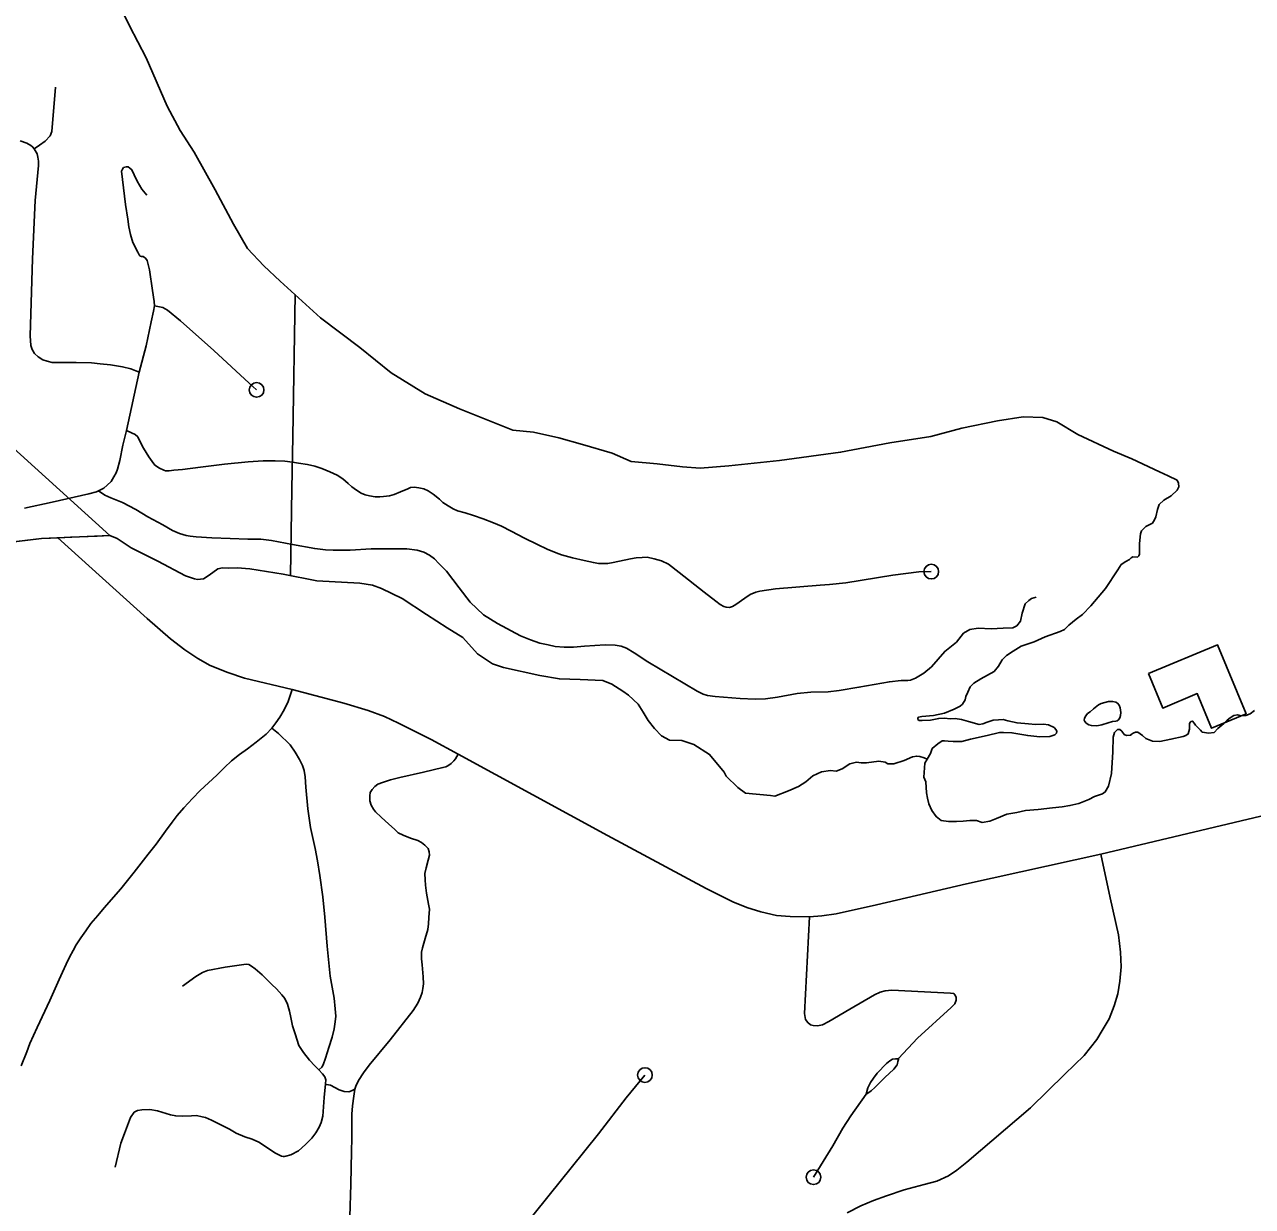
# Model space of a CAD drawing. Extents: x 653372 to 905732, y 627442 to 787275.
# Drawn here: x 712584 to 716772, y 732075 to 736105 of the extents above; entities that cross this region are included whole.
import ezdxf

# ---------------------------------------------------------------- set-up
doc = ezdxf.new("R2010")
doc.units = 0
for name, color, linetype in [('10', 7, 'Continuous'), ('31', 7, 'Continuous'), ('32', 7, 'Continuous'), ('35', 7, 'Continuous'), ('57', 7, 'Continuous'), ('6', 7, 'Continuous'), ('9', 7, 'Continuous')]:
    doc.layers.add(name, color=color, linetype=linetype)

msp = doc.modelspace()

# ---------------------------------------------------------------- linework, layer by layer
at = {"layer": '10'}
for points in [[(712528.1, 734338.5), (712641.2, 734352.4), (712874.2, 734362.7), (712483.4, 734715.8), (712409.4, 734777.6), (712346, 734827.5)], [(717073.6, 733471), (716254.4, 733276.1), (715796.4, 733174.9), (715489.8, 733103.4), (715352.6, 733073.1), (715303.4, 733065.3), (715260.9, 733062.8), (715195.7, 733063.2), (715148.1, 733067.3), (715095.6, 733079.4), (715047, 733094.1), (715000, 733114.1), (714908.6, 733159.2), (714572.6, 733340.1), (714063, 733616.9), (713971, 733666.7), (713858.9, 733723.1), (713811.9, 733745.7), (713755.6, 733765.9), (713673, 733790.9), (713497.1, 733838), (713334, 733876.5), (713277.6, 733895.5), (713217.5, 733919.8), (713174.5, 733943.6), (713130.4, 733972.7), (713082, 734010.7), (713002.5, 734079.8), (712697.1, 734354.5)]]:
    msp.add_lwpolyline(points, dxfattribs=at)
at = {"layer": '31'}
for points in [[(712689.1, 735891.8), (712676.4, 735739.7), (712670.8, 735725.6), (712653.9, 735707.2), (712635.1, 735693.9), (712616.8, 735681.7)], [(712568.5, 735708.1), (712591.3, 735700.3), (712605.4, 735692.7), (712611.4, 735688), (712616.8, 735681.7), (712626.5, 735663.9), (712629.2, 735653.1), (712630.9, 735639.2), (712631.4, 735624.4), (712619.7, 735504.9), (712610.6, 735306.1), (712602.7, 735043.3), (712604.8, 735011.1), (712609.5, 734996.6), (712617.8, 734983.5), (712629.8, 734972.4), (712645.8, 734962.2), (712661.5, 734956.7), (712678.3, 734953.1), (712700.3, 734952.4), (712760.2, 734952.2), (712812.4, 734951.1), (712841.5, 734947.9), (712876.6, 734944.3), (712917.9, 734937.7), (712945.8, 734930.7), (712974.6, 734920.1)], [(712584.1, 734456.3), (712677.9, 734476.1), (712803.1, 734504.6), (712829.4, 734512), (712836.2, 734515.3), (712853.8, 734524.1), (712865.8, 734533.9), (712879, 734547.3), (712888.7, 734562.4), (712895.8, 734576.5), (712900.7, 734588.6), (712908.8, 734618.6), (712919.6, 734671), (712931, 734720.8), (712974.6, 734920.1), (712998.7, 735009.5), (713016, 735091.1), (713023.7, 735127.7), (713027.4, 735146), (713025.7, 735160.4), (713020.7, 735198.4), (713009.5, 735268.5), (713002.3, 735300.5), (712996.4, 735308.3), (712988.9, 735313.6), (712982.7, 735313.8), (712978.2, 735315.5), (712974.2, 735319.2), (712970.4, 735328.5), (712953, 735361.3), (712945.6, 735389.1), (712939.8, 735415.4), (712936.5, 735441.6), (712928.2, 735491), (712914.3, 735604.7), (712917.5, 735612.2), (712921.8, 735617.2), (712930.6, 735620), (712937.2, 735619.3), (712943.2, 735615.6), (712950.2, 735609.7), (712957.9, 735592.6), (712967.4, 735570.8), (712983.5, 735543.2), (713000.8, 735522.8)], [(713027.4, 735146), (713055.9, 735140.2), (713071.4, 735130.9), (713115.7, 735095), (713230, 734993.9), (713349.9, 734882.7), (713375.4, 734859.3)], [(713497.5, 734612.8), (713471.1, 734615.7), (713439.1, 734617.2), (713398.1, 734616.9), (713346.3, 734614.1), (713265.6, 734606.1), (713183.5, 734595.8), (713123.1, 734587.7), (713092.9, 734585.2), (713077.6, 734583.6), (713064.2, 734583.6), (713058.6, 734585.2), (713044, 734592.1), (713028.1, 734602.9), (713019.1, 734614.5), (713007.2, 734630.7), (712989.4, 734660.3), (712976.8, 734684.3), (712969.8, 734698.9), (712960.7, 734707.5), (712949, 734713.3), (712931, 734720.8)], [(715676.7, 734239.5), (715633.8, 734238.8), (715545.6, 734227.1), (715385.6, 734201.8), (715329.2, 734195.1), (715297, 734193.1), (715145.1, 734180.4), (715092.1, 734173.2), (715078.1, 734169.1), (715059.2, 734161.3), (715040.1, 734149.6), (715010.3, 734127.3), (714998.3, 734120.2), (714988.3, 734117.6), (714976.5, 734117.9), (714969.2, 734120.6), (714956.5, 734126.9), (714942.1, 734139.2), (714901.6, 734169), (714816.6, 734236.2), (714780.4, 734264.4), (714756.1, 734276.5), (714731.7, 734283.6), (714707.7, 734288.3), (714690.9, 734287.8), (714670.1, 734286.5), (714650.8, 734283.1), (714591.5, 734270.1), (714573.2, 734267.7), (714555.9, 734266.7), (714541.6, 734267.6), (714523.9, 734270.6), (714492.6, 734277.5), (714452.9, 734287.1), (714415.7, 734296.6), (714396.7, 734303.6), (714366.5, 734316.3), (714333.4, 734332.1), (714289.2, 734353.6), (714243.6, 734377.7), (714211, 734394), (714183.3, 734405.7), (714148.2, 734420), (714115, 734430.9), (714086.6, 734439.6), (714060.2, 734447.3), (714046.1, 734453.2), (714028.2, 734463.6), (714010.8, 734475.5), (713998.8, 734486.2), (713977.3, 734503.1), (713960.9, 734515), (713945.8, 734521.8), (713928.2, 734525.8), (713913, 734527.2), (713900.1, 734526.2), (713890.6, 734521.5), (713865.6, 734511.4), (713844.2, 734502.7), (713828.7, 734498.2), (713808.4, 734495.4), (713795.6, 734494.8), (713779.8, 734494.7), (713760.2, 734498.3), (713746, 734501.7), (713731.9, 734507.5), (713716.4, 734516.9), (713699.7, 734529.2), (713687.7, 734539.9), (713670, 734555.8), (713650.6, 734568.2), (713624.8, 734580.3), (713597.5, 734591.5), (713574, 734598.6), (713548.6, 734604.8), (713518.7, 734609.6), (713497.5, 734612.8)], [(712836.2, 734515.3), (712858, 734500.4), (712878.4, 734490.9), (712918.4, 734474.9), (712963, 734451.8), (713004.2, 734426.9), (713055.2, 734398.7), (713088.6, 734379.5), (713112, 734369.4), (713134.9, 734362.8), (713149.2, 734360.9), (713169, 734357.8), (713222.7, 734354.7), (713285.3, 734352.9), (713345.4, 734350.6), (713389.7, 734350.2), (713425.6, 734345.7), (713498.2, 734332.2), (713573.5, 734318.1), (713610.4, 734314), (713636, 734312.2), (713694.7, 734312.4), (713765.8, 734316.7), (713888.3, 734317.5), (713923.1, 734313), (713945.6, 734306.4), (713965, 734295.9), (713981.9, 734283.1), (713997.2, 734266.8), (714022.6, 734241.4), (714066.7, 734184), (714103.7, 734135), (714149.5, 734092.6), (714197.4, 734063), (714275.5, 734020.2), (714309.7, 734006.9), (714341.4, 733995.1), (714369.3, 733989.8), (714393.8, 733984.6), (714424.3, 733982.2), (714455.9, 733981.7), (714493.9, 733985), (714563.9, 733989.4), (714598.4, 733988.3), (714618.5, 733985.2), (714637.1, 733978.8), (714662.7, 733962.2), (714709.6, 733931.7), (714793.4, 733881.8), (714877.9, 733831.9), (714898.8, 733821.9), (714913.5, 733817), (714939, 733814.3), (715024.6, 733807.3), (715076.3, 733804.8), (715110.9, 733806.2), (715152, 733811.9), (715219.6, 733824.1), (715266.1, 733828.2), (715324.8, 733829.9), (715362.5, 733834.6), (715429.8, 733845), (715533.5, 733864), (715574.3, 733868.2), (715597, 733868.5), (715606, 733869.8), (715622.9, 733876.7), (715650.6, 733893.6), (715676.9, 733915), (715722.3, 733967.4), (715762.2, 733998.8), (715786.7, 734029.6), (715807.7, 734041.7), (715836.5, 734046.3), (715880.8, 734045), (715921.8, 734046.7), (715954.8, 734048.2), (715968.3, 734054.2), (715981.1, 734071.1), (715986.9, 734097.5), (715996.7, 734129.3), (716009.4, 734141.3), (716018.9, 734147.4), (716034.4, 734152.8)], [(713497.1, 733838), (713482.7, 733796.4), (713469.3, 733768.5), (713454.8, 733743.2), (713441.1, 733723.4), (713427.5, 733706.1), (713407.6, 733684.9), (713374.4, 733657.6), (713344.5, 733635.2), (713317.1, 733616.3), (713290.2, 733594.4), (713265.7, 733571.4), (713240.2, 733545.3), (713182.7, 733493.3), (713157.2, 733466.2), (713126.9, 733434.3), (713104.9, 733407.6), (713087, 733385.4), (713064.4, 733354.7), (713032.2, 733310.7), (713005.9, 733276.6), (712957.6, 733215), (712911.9, 733157.7), (712855.3, 733093.2), (712834.3, 733067.5), (712810.3, 733039.9), (712792.3, 733014.7), (712775.4, 732990.4), (712759.5, 732966.6), (712749.4, 732947.2), (712737.6, 732924.8), (712725.7, 732901.4), (712712.8, 732874), (712702.4, 732849), (712669.9, 732776.9), (712626.7, 732684.7), (712602.4, 732630.8), (712591.4, 732602.3), (712572.3, 732553.9)], [(713427.5, 733706.1), (713449.9, 733687.5), (713489.5, 733648.9), (713506.9, 733624.1), (713521.6, 733598.9), (713532, 733578.2), (713537.5, 733561.5), (713541.3, 733539.4), (713543, 733504.1), (713550.1, 733431.2), (713558.7, 733367.6), (713574.7, 733295.4), (713583.3, 733253.8), (713590.6, 733202.9), (713601.7, 733130.4), (713608.4, 733060.8), (713616.4, 732962.4), (713626, 732859.7), (713639.8, 732785.5), (713643.6, 732748.5), (713645.1, 732724.2), (713643.4, 732704.6), (713639.4, 732680.5), (713633, 732652.6), (713621.7, 732616.5), (713610.5, 732580.6), (713602.1, 732557.7), (713598, 732550.2), (713587.9, 732540.6)], [(713909.1, 732743.3), (713924.7, 732768.2), (713934.1, 732788.3), (713939.5, 732804.1), (713942.7, 732818.3), (713944.3, 732833.7), (713943.3, 732857.4), (713939.6, 732898.3), (713938, 732918.7), (713937.3, 732930.8), (713938.2, 732942.4), (713940.8, 732956.6), (713950.6, 732988.8), (713959.2, 733018.8), (713962, 733038.1), (713963.2, 733060.7), (713964.6, 733088.2), (713961.8, 733105.3), (713954.7, 733143.6), (713951.6, 733170.6), (713950, 733188.9), (713949.5, 733209.8), (713954, 733229.5), (713960.2, 733255.7), (713964.6, 733272.7), (713963.8, 733283.7), (713960.3, 733295.4), (713948.6, 733306.7), (713937.3, 733315.9), (713924.8, 733322.3), (713899.7, 733330.8), (713874.7, 733340.9), (713857.9, 733349.1), (713845.1, 733361.6), (713826.8, 733378.1), (713800.6, 733402.6), (713780.8, 733420.3), (713773.6, 733429.6), (713765.7, 733442.8), (713761.5, 733458.3), (713761.2, 733475.1), (713762.9, 733486.3), (713769.3, 733496.3), (713778.4, 733506.3), (713789.1, 733514.5), (713804.2, 733520.9), (713831.7, 733529.4), (713864.1, 733537), (713944.2, 733555.3), (714011, 733571.4), (714021.3, 733574.1), (714027.2, 733577.8), (714038.6, 733585.5), (714048, 733594), (714054.2, 733601.2), (714063, 733616.9)], [(716254.4, 733276.1), (716287.2, 733127), (716315.6, 733001.1), (716321.9, 732941.5), (716324.4, 732892), (716319.9, 732842.8), (716312.6, 732799.7), (716300.3, 732758.7), (716282.9, 732714.9), (716259.5, 732675.3), (716241.4, 732644.2), (716197.5, 732590.1), (716132.1, 732525.5), (716014.8, 732411.1), (715797.7, 732226.1), (715763.6, 732198.9), (715735.8, 732179.6), (715695.6, 732161.4), (715651.9, 732149.6), (715583.9, 732131.5), (715523.8, 732111.1), (715479, 732095.3), (715436.1, 732076.5), (715389.1, 732052.7)], [(715260.9, 733062.8), (715244.1, 732732.7), (715247.3, 732712.9), (715255.4, 732702), (715264.2, 732694.2), (715274, 732691.6), (715288.4, 732691.2), (715305.9, 732694.5), (715327.5, 732705.2), (715398.5, 732747.8), (715483.4, 732796.8), (715501.8, 732805.4), (715519.4, 732810.1), (715542.2, 732812.5), (715741.7, 732802.7), (715753, 732800.8), (715757.4, 732796.2), (715761, 732788.5), (715761.4, 732777.8), (715757, 732766.1), (715744.1, 732753.6), (715629.4, 732648.3), (715565.1, 732579)], [(713122.9, 732826.6), (713168.5, 732858.8), (713190.9, 732873), (713207.7, 732879.6), (713268, 732890.5), (713339.3, 732900.5), (713348.6, 732899.6), (713358.4, 732894.4), (713370.8, 732884.7), (713394.4, 732865.2), (713427.5, 732831.7), (713443, 732816.4), (713461.9, 732796.9), (713471.4, 732784), (713480.3, 732764.5), (713487.3, 732740.6), (713491.6, 732719.5), (713497.9, 732690.7), (713506.5, 732664), (713519, 732623.4), (713535.3, 732599.3), (713556, 732573.3), (713574.2, 732554), (713587.9, 732540.6)], [(715565.1, 732579), (715564.3, 732575.8), (715562.9, 732568.7), (715561.6, 732562.2), (715559.9, 732557.4), (715549.3, 732542.9), (715518.1, 732514.3), (715484.1, 732480.8), (715471.6, 732468.6), (715463.5, 732463.2), (715454.2, 732457.8)], [(715565.1, 732579), (715562.5, 732578.5), (715554.5, 732578.4), (715543.8, 732576.8), (715535, 732571.8), (715523.7, 732562.2), (715492, 732529.1), (715479, 732512.4), (715469.8, 732497.5), (715460.6, 732479.2), (715454.2, 732457.8)], [(713587.9, 732540.6), (713600.3, 732527.1), (713608.2, 732516.9), (713611.2, 732506.3), (713610.8, 732493.1), (713605.6, 732446.5), (713600.9, 732382.7), (713595.8, 732360.9), (713588.2, 732345.7), (713577.2, 732326.2), (713564, 732307.9), (713542.4, 732285.9), (713518.1, 732264.8), (713492.4, 732251.3), (713475.2, 732246.9), (713470.7, 732245.3), (713466.3, 732244.9), (713460.8, 732246.2), (713439.7, 732256.7), (713383.3, 732293.7), (713360.5, 732304.8), (713334.9, 732312.8), (713306.1, 732324.6), (713282.8, 732338), (713249.2, 732355), (713221.5, 732369), (713200.9, 732377.9), (713189.9, 732380.4), (713170.8, 732384.9), (713153.7, 732384.3), (713122.8, 732382.5), (713099.7, 732383.7), (713081.7, 732387), (713037.8, 732401), (713010.9, 732405.6), (712983.9, 732404.8), (712969, 732401.9), (712957.8, 732396.2), (712945.1, 732377.9), (712924.2, 732323.4), (712911.7, 732290.2), (712893.3, 732209.3)], [(713710.5, 732474.3), (713699.3, 732469), (713689.8, 732466), (713673.9, 732466.5), (713656.5, 732472.5), (713627.2, 732488.2), (713614.1, 732490.8)], [(715454.2, 732457.8), (715401.6, 732383.7), (715374.6, 732342.1), (715340.9, 732281.7), (715274.8, 732174.7)]]:
    msp.add_lwpolyline(points, dxfattribs=at)
for centre in [(713375.4, 734859.3), (715676.7, 734239.5), (715274.8, 732174.7)]:
    msp.add_circle(centre, 25, dxfattribs=at)
at = {"layer": '32'}
for points in [[(713909.1, 732743.3), (713830.6, 732643.2), (713759.7, 732557.2), (713739.7, 732530.8), (713722.4, 732504.4), (713713.5, 732484.5), (713710.5, 732474.3), (713706.5, 732451.3), (713702.2, 732417.7), (713700.2, 732389.8), (713700, 732347.4), (713700.5, 732307.7), (713698.6, 732262.1), (713696.3, 732150.9), (713693, 732039.1)], [(714699.8, 732523), (714635.8, 732444.9), (714541.1, 732322.6), (714448, 732207), (714373.1, 732113.7), (714317.3, 732044.5), (714291.1, 732003.8), (714273.7, 731974.4), (714249.3, 731932.4), (714236.1, 731899.8), (714214.5, 731852.3), (714182.9, 731773.3), (714153.6, 731694.8), (714121.6, 731603.6), (714092.5, 731529.8), (714065.3, 731456.1), (714029.2, 731350.9), (714022.6, 731334), (714014.6, 731312.3)]]:
    msp.add_lwpolyline(points, dxfattribs=at)
msp.add_circle((714699.8, 732523), 25, dxfattribs=at)
at = {"layer": '35'}
for points in [[(712595.3, 734346.4), (712641.2, 734352.4), (712702.9, 734354.7), (712740.4, 734356.5), (712831.3, 734360.7), (712874.2, 734362.7), (712900.2, 734352.6), (712947.7, 734320.7), (713038.5, 734274.7), (713132.6, 734224.7), (713163.2, 734214.6), (713173.2, 734213.1), (713194.4, 734215), (713213.6, 734227.5), (713242.8, 734249), (713258.8, 734251.9), (713281.1, 734251.3), (713309.4, 734252.6), (713352.7, 734249.3), (713466, 734230.8), (713580.8, 734208.7), (713727.4, 734200.5), (713770.1, 734193.3), (713801.3, 734181.5), (713871.9, 734147.8), (713954.7, 734093.2), (714025.3, 734047.6), (714078.6, 734014.5), (714129.2, 733959.3), (714179.5, 733924.6), (714217.6, 733912.6), (714341.7, 733885.6), (714408.4, 733873.7), (714479.1, 733871.6), (714555.9, 733868), (714586.6, 733855.9), (714624.4, 733832.4), (714643.8, 733818.2), (714676.4, 733787.4), (714694.2, 733760.8), (714710.7, 733731.7), (714732.3, 733705), (714756.3, 733679.5), (714784, 733665.2), (714826.1, 733664), (714866.7, 733650.3), (714920.3, 733616.4), (714970.6, 733555.3), (714976.4, 733541.9)], [(712595.3, 734346.4), (712431.9, 734327.1)], [(715143.3, 733474.2), (715189.4, 733491.8), (715223.4, 733506.5), (715248.5, 733522.6), (715272.8, 733543.5), (715301.8, 733556.5), (715332.6, 733561.5), (715352.2, 733558.9), (715372.2, 733567.2), (715399.3, 733584.1), (715421.2, 733589.4), (715437.9, 733587.9), (715455.6, 733587.4), (715498.2, 733593), (715518.8, 733589.4), (715528.5, 733584.2), (715549.3, 733584.6), (715584.1, 733595.4), (715612.1, 733608.3), (715627, 733610.8), (715637.8, 733608.6), (715652.4, 733604.2), (715662.2, 733599.7)], [(714976.4, 733541.9), (715016.6, 733503.7), (715042.4, 733484.4), (715128.5, 733475.9), (715143.3, 733474.2)]]:
    msp.add_lwpolyline(points, dxfattribs=at)
at = {"layer": '57'}
msp.add_lwpolyline([(716417, 733892.1), (716466, 733774.4), (716583.7, 733823.4), (716632.7, 733705.7), (716750.4, 733754.7), (716652.3, 733990.1)], close=True, dxfattribs=at)
at = {"layer": '6'}
for points in [[(713506.7, 735184.2), (713498.9, 734700.3), (713496, 734521.2)], [(713496, 734521.2), (713491.3, 734225.9)]]:
    msp.add_lwpolyline(points, dxfattribs=at)
at = {"layer": '9'}
for points in [[(716298, 734650.5), (716176.4, 734706.6), (716104.3, 734750.7), (716057.5, 734765.2), (715989.4, 734767.3), (715902.5, 734754.2), (715781.1, 734728.9), (715675.3, 734700.6), (715535.6, 734678.6), (715367.3, 734646.4), (715159.3, 734618.5), (714985.7, 734600.1), (714888.4, 734592.5), (714828.2, 734597), (714742, 734607.4), (714653, 734615.4), (714588.3, 734643.5), (714486.9, 734672.8), (714406.3, 734696.2), (714320.3, 734714.5), (714249.7, 734721.9), (714067, 734794.8), (713950.5, 734845.5), (713834.7, 734917.2), (713727.1, 735004.3), (713593.8, 735105.4), (713455.9, 735230.2), (713399.8, 735281.8), (713343.8, 735341.2), (713296.5, 735423.9), (713234.4, 735541.2), (713162.2, 735669.3), (713114.7, 735744.2), (713069.9, 735826.9), (712998.8, 735991.7), (712941.8, 736100.9), (712892.4, 736202.1)], [(715721.6, 733757.3), (715754.2, 733770.6), (715775.1, 733780.7), (715783.4, 733787.7), (715791.9, 733802.6), (715794, 733814.2), (715800.7, 733828.3), (715809.3, 733846.9), (715822.2, 733859), (715845.9, 733874.4), (715890.5, 733899), (715906.3, 733917.3), (715918.6, 733938.4), (715933.4, 733954.1), (715955.3, 733967.8), (715982.6, 733984.8), (716027, 734000.5), (716065.1, 734016.8), (716115.7, 734035), (716131.2, 734042.6), (716145.9, 734056.5), (716170.7, 734077.2), (716192.7, 734093.6), (716220.4, 734123.2), (716270.5, 734181.7), (716312.7, 734245.8), (716324, 734263.3), (716339.6, 734274.5), (716352.3, 734281.3), (716357.8, 734286.5), (716364.2, 734289.9), (716379.4, 734289.4), (716384.9, 734292.9), (716386.8, 734299.1), (716387.1, 734335.8), (716389.8, 734368.8), (716393.7, 734378.6), (716408.5, 734393.3), (716430.8, 734404.7), (716438.3, 734416.1), (716442.2, 734426.7), (716448.4, 734451.6), (716454.2, 734468.4), (716469.9, 734483.2), (716494.5, 734497.7), (716514.8, 734516.8), (716520.5, 734528.2), (716520, 734541.7), (716514.9, 734551.7), (716484.9, 734566), (716454.9, 734579.5), (716360.5, 734624.4), (716298, 734650.5)], [(716280.1, 733723.8), (716258.4, 733716.8), (716241.7, 733714.2), (716222.9, 733714.3), (716214.1, 733717.3), (716205.3, 733722.9), (716200.1, 733728), (716198.4, 733732.9), (716199.5, 733739.6), (716203.8, 733748), (716209.4, 733755.5), (716218.5, 733761.4), (716230, 733771.8), (716247, 733785.7), (716255.6, 733789.4)], [(716255.6, 733789.4), (716281.4, 733797.2), (716295.7, 733797.2), (716306.4, 733794.6), (716311.6, 733791.3), (716317.2, 733784), (716320.5, 733774.9), (716323.2, 733759.2), (716322, 733749.4), (716320, 733741.4), (716315.3, 733734.4), (716310.7, 733730.5), (716306.6, 733729.7), (716295, 733728.3), (716280.1, 733723.8)], [(716779, 733766.3), (716763.8, 733754.8), (716749.6, 733748.9), (716734, 733747.9), (716720.7, 733751.2), (716708, 733749.4), (716695.8, 733740.6), (716685.7, 733732.5), (716674.1, 733721.5), (716653.8, 733704.5), (716641.1, 733691.3), (716622.1, 733689.1), (716609, 733691.1), (716600.6, 733692), (716595.2, 733699.2), (716577.3, 733716), (716573.3, 733722.5), (716567.9, 733729.7), (716562.2, 733728.4), (716557.8, 733721.5), (716557, 733702.4), (716552.3, 733686.3), (716544.6, 733680.3), (716536, 733677.1)], [(715658.1, 733522.5), (715651.4, 733538.2), (715654.7, 733586.5), (715662.2, 733599.7), (715673.6, 733619), (715679.4, 733635.9), (715698.7, 733652.3), (715713.4, 733662.6), (715721.4, 733662.4), (715733.9, 733661.1), (715750.7, 733659.9), (715781.2, 733660.7), (715810.2, 733667.8), (715867, 733680.4), (715909.4, 733690.7), (715922.8, 733691.2), (715951.4, 733690.4), (716005.7, 733680.7), (716046.8, 733675.9), (716080.8, 733677.5), (716098, 733683.3), (716103.5, 733688.5), (716104.6, 733694.7), (716103, 733700.2), (716095.2, 733707.6), (716075.8, 733717.1), (716059.7, 733719.4), (716031.9, 733718.4), (716007.8, 733720.6), (715969.4, 733723.9), (715937.4, 733731.1), (715922.3, 733735.1), (715906.2, 733734.7), (715887.3, 733732.6), (715867.4, 733726), (715852.9, 733720.2), (715839.5, 733718.5), (715804, 733728.8), (715780, 733735.8), (715757.7, 733739.2), (715740.7, 733737.9), (715722, 733740.3), (715702.2, 733739.1), (715673.4, 733732.8), (715645.6, 733731.8), (715634.9, 733732.1), (715630.5, 733735.8), (715630.6, 733739.4), (715633.4, 733743.8), (715644.2, 733745.3), (715684.6, 733749.4), (715721.6, 733757.3)], [(716536, 733677.1), (716493.8, 733667.8), (716456, 733660), (716430.8, 733661.5), (716408.9, 733670.4), (716397.5, 733680.6), (716380.7, 733692.5), (716372.8, 733692.1), (716364.7, 733688.7), (716358.3, 733684.4), (716358.1, 733682.9), (716355.5, 733681.8), (716342.9, 733680.4), (716335, 733684.2), (716326.4, 733695.2), (716319.4, 733700.8), (716312.2, 733701), (716301.2, 733690.6), (716297.1, 733674.6), (716295.6, 733624.5), (716290.7, 733551.2), (716281.4, 733508.5), (716270, 733488.3), (716260, 733481.4), (716243.7, 733475.6), (716233.7, 733472.4), (716213.7, 733462.2), (716179.3, 733448.9), (716149.6, 733441.8), (716122.6, 733437.2), (716090.3, 733433.7), (716040.8, 733428), (715997.8, 733424.8), (715968.1, 733418.6), (715933.9, 733412.4), (715899.4, 733397.3), (715876.7, 733388.2), (715850, 733384.5), (715830.5, 733390.4), (715808.2, 733391.1), (715785.7, 733388.2), (715762.4, 733387.1), (715735.5, 733387), (715710.6, 733391.4), (715693.1, 733404.4), (715678.5, 733425.5), (715668.4, 733447.3), (715663.6, 733467.1), (715660.6, 733485.7), (715658.1, 733522.5)]]:
    msp.add_lwpolyline(points, dxfattribs=at)

doc.saveas('drawing.dxf')
